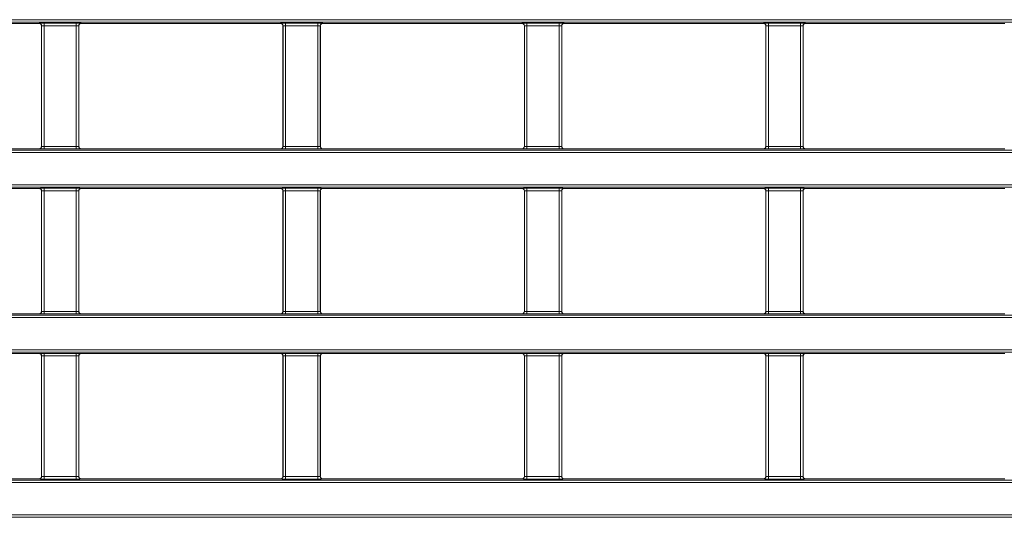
# Model space of a CAD drawing. Header units: millimetres. Extents: x 0 to 1118, y 0 to 864.
# Tile 358 of 390: x 561 to 581, y 629 to 639. Entities that reach past the tile are written whole.
import ezdxf

# ---------------------------------------------------------------- set-up
doc = ezdxf.new("R2010")
doc.units = ezdxf.units.MM

msp = doc.modelspace()

# ---------------------------------------------------------------- linework, layer by layer
at = {"color": 9, "linetype": 'Continuous', "lineweight": 0}
for p, q in [((470.0133, 639.0456), (609.6392, 639.0456)), ((609.6392, 638.9956), (470.0133, 638.9956)), ((561.3361, 638.9699), (561.3379, 638.9716)), ((561.4379, 638.9733), (562.0896, 638.9733)), ((561.4379, 638.9233), (561.4379, 638.9733)), ((562.0896, 638.9233), (562.0896, 638.9733)), ((562.1896, 638.9716), (562.1913, 638.9699)), ((566.2111, 638.9699), (566.2129, 638.9716)), ((566.3129, 638.9733), (566.9646, 638.9733)), ((566.3129, 638.9233), (566.3129, 638.9733)), ((566.9646, 638.9233), (566.9646, 638.9733)), ((567.0646, 638.9716), (567.0663, 638.9699)), ((571.0861, 638.9699), (571.0879, 638.9716)), ((571.1879, 638.9733), (571.8396, 638.9733)), ((571.1879, 638.9233), (571.1879, 638.9733)), ((571.8396, 638.9233), (571.8396, 638.9733)), ((571.9396, 638.9716), (571.9413, 638.9699)), ((575.9611, 638.9699), (575.9629, 638.9716)), ((576.0629, 638.9733), (576.7146, 638.9733)), ((576.0629, 638.9233), (576.0629, 638.9733)), ((576.7146, 638.9233), (576.7146, 638.9733)), ((576.8146, 638.9716), (576.8163, 638.9699)), ((561.3879, 638.9216), (561.3861, 638.9199)), ((561.3879, 636.4852), (561.3879, 638.9216)), ((562.0896, 638.9233), (561.4379, 638.9233)), ((561.4379, 638.9233), (561.4379, 636.4835)), ((562.0896, 636.4835), (562.0896, 638.9233)), ((562.1396, 638.9216), (562.1396, 636.4852)), ((562.1414, 638.9199), (562.1396, 638.9216)), ((566.2629, 638.9216), (566.2611, 638.9199)), ((566.2629, 636.4852), (566.2629, 638.9216)), ((566.9646, 638.9233), (566.3129, 638.9233)), ((566.3129, 638.9233), (566.3129, 636.4835)), ((566.9646, 636.4835), (566.9646, 638.9233)), ((567.0146, 638.9216), (567.0146, 636.4852)), ((567.0164, 638.9199), (567.0146, 638.9216)), ((571.1379, 638.9216), (571.1361, 638.9199)), ((571.1379, 636.4852), (571.1379, 638.9216)), ((571.8396, 638.9233), (571.1879, 638.9233)), ((571.1879, 638.9233), (571.1879, 636.4835)), ((571.8396, 636.4835), (571.8396, 638.9233)), ((571.8896, 638.9216), (571.8896, 636.4852)), ((571.8914, 638.9199), (571.8896, 638.9216)), ((576.0129, 638.9216), (576.0111, 638.9199)), ((576.0129, 636.4852), (576.0129, 638.9216)), ((576.7146, 638.9233), (576.0629, 638.9233)), ((576.0629, 638.9233), (576.0629, 636.4835)), ((576.7146, 636.4835), (576.7146, 638.9233)), ((576.7646, 638.9216), (576.7646, 636.4852)), ((576.7664, 638.9199), (576.7646, 638.9216)), ((470.0133, 636.4112), (609.6392, 636.4112)), ((561.3379, 636.4352), (561.3361, 636.437)), ((561.3861, 636.487), (561.3879, 636.4852)), ((561.4379, 636.4335), (561.4379, 636.4835)), ((561.4379, 636.4835), (562.0896, 636.4835)), ((562.0896, 636.4335), (561.4379, 636.4335)), ((562.0896, 636.4335), (562.0896, 636.4835)), ((562.1396, 636.4852), (562.1414, 636.487)), ((562.1913, 636.437), (562.1896, 636.4352)), ((566.2129, 636.4352), (566.2111, 636.437)), ((566.2611, 636.487), (566.2629, 636.4852)), ((566.3129, 636.4335), (566.3129, 636.4835)), ((566.3129, 636.4835), (566.9646, 636.4835)), ((566.9646, 636.4335), (566.3129, 636.4335)), ((566.9646, 636.4335), (566.9646, 636.4835)), ((567.0146, 636.4852), (567.0164, 636.487)), ((567.0663, 636.437), (567.0646, 636.4352)), ((571.0879, 636.4352), (571.0861, 636.437)), ((571.1361, 636.487), (571.1379, 636.4852)), ((571.1879, 636.4335), (571.1879, 636.4835)), ((571.1879, 636.4835), (571.8396, 636.4835)), ((571.8396, 636.4335), (571.1879, 636.4335)), ((571.8396, 636.4335), (571.8396, 636.4835)), ((571.8896, 636.4852), (571.8914, 636.487)), ((571.9413, 636.437), (571.9396, 636.4352)), ((575.9629, 636.4352), (575.9611, 636.437)), ((576.0111, 636.487), (576.0129, 636.4852)), ((576.0629, 636.4335), (576.0629, 636.4835)), ((576.0629, 636.4835), (576.7146, 636.4835)), ((576.7146, 636.4335), (576.0629, 636.4335)), ((576.7146, 636.4335), (576.7146, 636.4835)), ((576.7646, 636.4852), (576.7664, 636.487)), ((576.8163, 636.437), (576.8146, 636.4352)), ((609.6392, 636.3612), (470.0133, 636.3612)), ((470.0133, 635.7095), (609.6392, 635.7095)), ((609.6392, 635.6595), (470.0133, 635.6595)), ((561.3361, 635.6337), (561.3379, 635.6355)), ((561.3879, 635.5855), (561.3861, 635.5837)), ((561.3879, 633.1491), (561.3879, 635.5855)), ((561.4379, 635.6372), (562.0896, 635.6372)), ((561.4379, 635.6372), (561.4379, 635.5872)), ((562.0896, 635.5872), (561.4379, 635.5872)), ((561.4379, 635.5872), (561.4379, 633.1474)), ((562.0896, 635.6372), (562.0896, 635.5872)), ((562.0896, 633.1474), (562.0896, 635.5872)), ((562.1396, 635.5855), (562.1396, 633.1491)), ((562.1414, 635.5837), (562.1396, 635.5855)), ((562.1896, 635.6355), (562.1913, 635.6337)), ((566.2111, 635.6337), (566.2129, 635.6355)), ((566.2629, 635.5855), (566.2611, 635.5837)), ((566.2629, 633.1491), (566.2629, 635.5855)), ((566.3129, 635.6372), (566.9646, 635.6372)), ((566.3129, 635.6372), (566.3129, 635.5872)), ((566.9646, 635.5872), (566.3129, 635.5872)), ((566.3129, 635.5872), (566.3129, 633.1474)), ((566.9646, 635.6372), (566.9646, 635.5872)), ((566.9646, 633.1474), (566.9646, 635.5872)), ((567.0146, 635.5855), (567.0146, 633.1491)), ((567.0164, 635.5837), (567.0146, 635.5855)), ((567.0646, 635.6355), (567.0663, 635.6337)), ((571.0861, 635.6337), (571.0879, 635.6355)), ((571.1379, 635.5855), (571.1361, 635.5837)), ((571.1379, 633.1491), (571.1379, 635.5855)), ((571.1879, 635.6372), (571.8396, 635.6372)), ((571.1879, 635.6372), (571.1879, 635.5872)), ((571.8396, 635.5872), (571.1879, 635.5872)), ((571.1879, 635.5872), (571.1879, 633.1474)), ((571.8396, 635.6372), (571.8396, 635.5872)), ((571.8396, 633.1474), (571.8396, 635.5872)), ((571.8896, 635.5855), (571.8896, 633.1491)), ((571.8914, 635.5837), (571.8896, 635.5855)), ((571.9396, 635.6355), (571.9413, 635.6337)), ((575.9611, 635.6337), (575.9629, 635.6355)), ((576.0129, 635.5855), (576.0111, 635.5837)), ((576.0129, 633.1491), (576.0129, 635.5855)), ((576.0629, 635.6372), (576.7146, 635.6372)), ((576.0629, 635.6372), (576.0629, 635.5872)), ((576.7146, 635.5872), (576.0629, 635.5872)), ((576.0629, 635.5872), (576.0629, 633.1474)), ((576.7146, 635.6372), (576.7146, 635.5872)), ((576.7146, 633.1474), (576.7146, 635.5872)), ((576.7646, 635.5855), (576.7646, 633.1491)), ((576.7664, 635.5837), (576.7646, 635.5855)), ((576.8146, 635.6355), (576.8163, 635.6337)), ((470.0133, 633.0751), (609.6392, 633.0751)), ((609.6392, 633.0251), (470.0133, 633.0251)), ((561.3379, 633.0991), (561.3361, 633.1009)), ((561.3861, 633.1509), (561.3879, 633.1491)), ((561.4379, 633.1474), (562.0896, 633.1474)), ((561.4379, 633.1474), (561.4379, 633.0974)), ((562.0896, 633.0974), (561.4379, 633.0974)), ((562.0896, 633.1474), (562.0896, 633.0974)), ((562.1396, 633.1491), (562.1414, 633.1509)), ((562.1913, 633.1009), (562.1896, 633.0991)), ((566.2129, 633.0991), (566.2111, 633.1009)), ((566.2611, 633.1509), (566.2629, 633.1491)), ((566.3129, 633.1474), (566.9646, 633.1474)), ((566.3129, 633.1474), (566.3129, 633.0974)), ((566.9646, 633.0974), (566.3129, 633.0974)), ((566.9646, 633.1474), (566.9646, 633.0974)), ((567.0146, 633.1491), (567.0164, 633.1509)), ((567.0663, 633.1009), (567.0646, 633.0991)), ((571.0879, 633.0991), (571.0861, 633.1009)), ((571.1361, 633.1509), (571.1379, 633.1491)), ((571.1879, 633.1474), (571.8396, 633.1474)), ((571.1879, 633.1474), (571.1879, 633.0974)), ((571.8396, 633.0974), (571.1879, 633.0974)), ((571.8396, 633.1474), (571.8396, 633.0974)), ((571.8896, 633.1491), (571.8914, 633.1509)), ((571.9413, 633.1009), (571.9396, 633.0991)), ((575.9629, 633.0991), (575.9611, 633.1009)), ((576.0111, 633.1509), (576.0129, 633.1491)), ((576.0629, 633.1474), (576.0629, 633.0974)), ((576.0629, 633.1474), (576.7146, 633.1474)), ((576.7146, 633.0974), (576.0629, 633.0974)), ((576.7146, 633.1474), (576.7146, 633.0974)), ((576.7646, 633.1491), (576.7664, 633.1509)), ((576.8163, 633.1009), (576.8146, 633.0991)), ((470.0133, 632.3734), (609.6392, 632.3734)), ((609.6392, 632.3234), (470.0133, 632.3234)), ((561.3361, 632.2976), (561.3379, 632.2994)), ((561.3879, 632.2494), (561.3861, 632.2476)), ((561.3879, 629.813), (561.3879, 632.2494)), ((561.4379, 632.3011), (562.0896, 632.3011)), ((561.4379, 632.3011), (561.4379, 632.2511)), ((562.0896, 632.2511), (561.4379, 632.2511)), ((561.4379, 632.2511), (561.4379, 629.8113)), ((562.0896, 632.3011), (562.0896, 632.2511)), ((562.0896, 629.8113), (562.0896, 632.2511)), ((562.1396, 632.2494), (562.1396, 629.813)), ((562.1414, 632.2476), (562.1396, 632.2494)), ((562.1896, 632.2994), (562.1913, 632.2976)), ((566.2111, 632.2976), (566.2129, 632.2994)), ((566.2629, 632.2494), (566.2611, 632.2476)), ((566.2629, 629.813), (566.2629, 632.2494)), ((566.3129, 632.3011), (566.9646, 632.3011)), ((566.3129, 632.3011), (566.3129, 632.2511)), ((566.9646, 632.2511), (566.3129, 632.2511)), ((566.3129, 632.2511), (566.3129, 629.8113)), ((566.9646, 632.3011), (566.9646, 632.2511)), ((566.9646, 629.8113), (566.9646, 632.2511)), ((567.0146, 632.2494), (567.0146, 629.813)), ((567.0164, 632.2476), (567.0146, 632.2494)), ((567.0646, 632.2994), (567.0663, 632.2976)), ((571.0861, 632.2976), (571.0879, 632.2994)), ((571.1379, 632.2494), (571.1361, 632.2476)), ((571.1379, 629.813), (571.1379, 632.2494)), ((571.1879, 632.3011), (571.8396, 632.3011)), ((571.1879, 632.3011), (571.1879, 632.2511)), ((571.8396, 632.2511), (571.1879, 632.2511)), ((571.1879, 632.2511), (571.1879, 629.8113)), ((571.8396, 632.3011), (571.8396, 632.2511)), ((571.8396, 629.8113), (571.8396, 632.2511)), ((571.8896, 632.2494), (571.8896, 629.813)), ((571.8914, 632.2476), (571.8896, 632.2494)), ((571.9396, 632.2994), (571.9413, 632.2976)), ((575.9611, 632.2976), (575.9629, 632.2994)), ((576.0129, 632.2494), (576.0111, 632.2476)), ((576.0129, 629.813), (576.0129, 632.2494)), ((576.0629, 632.3011), (576.7146, 632.3011)), ((576.0629, 632.3011), (576.0629, 632.2511)), ((576.7146, 632.2511), (576.0629, 632.2511)), ((576.0629, 632.2511), (576.0629, 629.8113)), ((576.7146, 632.3011), (576.7146, 632.2511)), ((576.7146, 629.8113), (576.7146, 632.2511)), ((576.7646, 632.2494), (576.7646, 629.813)), ((576.7664, 632.2476), (576.7646, 632.2494)), ((576.8146, 632.2994), (576.8163, 632.2976)), ((561.3861, 629.8147), (561.3879, 629.813)), ((561.4379, 629.8113), (561.4379, 629.7613)), ((561.4379, 629.8113), (562.0896, 629.8113)), ((562.0896, 629.8113), (562.0896, 629.7613)), ((562.1396, 629.813), (562.1414, 629.8147)), ((566.2611, 629.8147), (566.2629, 629.813)), ((566.3129, 629.8113), (566.9646, 629.8113)), ((566.3129, 629.8113), (566.3129, 629.7613)), ((566.9646, 629.8113), (566.9646, 629.7613)), ((567.0146, 629.813), (567.0164, 629.8147)), ((571.1361, 629.8147), (571.1379, 629.813)), ((571.1879, 629.8113), (571.8396, 629.8113)), ((571.1879, 629.8113), (571.1879, 629.7613)), ((571.8396, 629.8113), (571.8396, 629.7613)), ((571.8896, 629.813), (571.8914, 629.8147)), ((576.0111, 629.8147), (576.0129, 629.813)), ((576.0629, 629.8113), (576.7146, 629.8113)), ((576.0629, 629.8113), (576.0629, 629.7613)), ((576.7146, 629.8113), (576.7146, 629.7613)), ((576.7646, 629.813), (576.7664, 629.8147)), ((470.0133, 629.739), (609.6392, 629.739)), ((609.6392, 629.689), (470.0133, 629.689)), ((561.3379, 629.763), (561.3361, 629.7648)), ((562.0896, 629.7613), (561.4379, 629.7613)), ((562.1913, 629.7648), (562.1896, 629.763)), ((566.2129, 629.763), (566.2111, 629.7648)), ((566.9646, 629.7613), (566.3129, 629.7613)), ((567.0663, 629.7648), (567.0646, 629.763)), ((571.0879, 629.763), (571.0861, 629.7648)), ((571.8396, 629.7613), (571.1879, 629.7613)), ((571.9413, 629.7648), (571.9396, 629.763)), ((575.9629, 629.763), (575.9611, 629.7648)), ((576.7146, 629.7613), (576.0629, 629.7613)), ((576.8163, 629.7648), (576.8146, 629.763)), ((470.0133, 629.0373), (609.6392, 629.0373)), ((609.6392, 628.9873), (470.0133, 628.9873))]:
    msp.add_line(p, q, dxfattribs=at)
at = {"color": 7, "linetype": 'Continuous', "lineweight": 15}
for p, q in [((557.3163, 638.9699), (561.3361, 638.9699)), ((562.1913, 638.9699), (566.2111, 638.9699)), ((567.0663, 638.9699), (571.0861, 638.9699)), ((571.9413, 638.9699), (575.9611, 638.9699)), ((576.8163, 638.9699), (580.8361, 638.9699)), ((561.3861, 638.9199), (561.3861, 636.487)), ((562.1414, 636.487), (562.1414, 638.9199)), ((566.2611, 638.9199), (566.2611, 636.487)), ((567.0164, 636.487), (567.0164, 638.9199)), ((571.1361, 638.9199), (571.1361, 636.487)), ((571.8914, 636.487), (571.8914, 638.9199)), ((576.0111, 636.487), (576.0111, 638.9199)), ((576.7664, 636.487), (576.7664, 638.9199)), ((557.3163, 636.437), (561.3361, 636.437)), ((562.1913, 636.437), (566.2111, 636.437)), ((567.0663, 636.437), (571.0861, 636.437)), ((571.9413, 636.437), (575.9611, 636.437)), ((576.8163, 636.437), (580.8361, 636.437)), ((557.3163, 635.6337), (561.3361, 635.6337)), ((561.3861, 635.5837), (561.3861, 633.1509)), ((562.1414, 633.1509), (562.1414, 635.5837)), ((562.1913, 635.6337), (566.2111, 635.6337)), ((566.2611, 635.5837), (566.2611, 633.1509)), ((567.0164, 633.1509), (567.0164, 635.5837)), ((567.0663, 635.6337), (571.0861, 635.6337)), ((571.1361, 635.5837), (571.1361, 633.1509)), ((571.8914, 633.1509), (571.8914, 635.5837)), ((571.9413, 635.6337), (575.9611, 635.6337)), ((576.0111, 633.1509), (576.0111, 635.5837)), ((576.7664, 633.1509), (576.7664, 635.5837)), ((576.8163, 635.6337), (580.8361, 635.6337)), ((557.3163, 633.1009), (561.3361, 633.1009)), ((562.1913, 633.1009), (566.2111, 633.1009)), ((567.0663, 633.1009), (571.0861, 633.1009)), ((571.9413, 633.1009), (575.9611, 633.1009)), ((576.8163, 633.1009), (580.8361, 633.1009)), ((557.3163, 632.2976), (561.3361, 632.2976)), ((561.3861, 632.2476), (561.3861, 629.8147)), ((562.1414, 629.8147), (562.1414, 632.2476)), ((562.1913, 632.2976), (566.2111, 632.2976)), ((566.2611, 632.2476), (566.2611, 629.8147)), ((567.0164, 629.8147), (567.0164, 632.2476)), ((567.0663, 632.2976), (571.0861, 632.2976)), ((571.1361, 632.2476), (571.1361, 629.8147)), ((571.8914, 629.8147), (571.8914, 632.2476)), ((571.9413, 632.2976), (575.9611, 632.2976)), ((576.0111, 629.8147), (576.0111, 632.2476)), ((576.7664, 629.8147), (576.7664, 632.2476)), ((576.8163, 632.2976), (580.8361, 632.2976)), ((557.3163, 629.7648), (561.3361, 629.7648)), ((562.1913, 629.7648), (566.2111, 629.7648)), ((567.0663, 629.7648), (571.0861, 629.7648)), ((571.9413, 629.7648), (575.9611, 629.7648)), ((576.8163, 629.7648), (580.8361, 629.7648))]:
    msp.add_line(p, q, dxfattribs=at)
at = {"color": 9, "linetype": 'Continuous', "lineweight": 0}
for centre, start, end in [((561.3379, 638.9216), 0.02044, 89.97956), ((562.1896, 638.9216), 90.02044, 179.97956), ((566.2129, 638.9216), 0.02044, 89.97956), ((567.0646, 638.9216), 90.02044, 179.97956), ((571.0879, 638.9216), 0.02044, 89.97956), ((571.9396, 638.9216), 90.02044, 179.97956), ((575.9629, 638.9216), 0.02044, 89.97956), ((576.8146, 638.9216), 90.02044, 179.97956), ((561.3379, 636.4852), 270.02044, 359.97956), ((562.1896, 636.4852), 180.02044, 269.97956), ((566.2129, 636.4852), 270.02044, 359.97956), ((567.0646, 636.4852), 180.02044, 269.97956), ((571.0879, 636.4852), 270.02044, 359.97956), ((571.9396, 636.4852), 180.02044, 269.97956), ((575.9629, 636.4852), 270.02044, 359.97956), ((576.8146, 636.4852), 180.02044, 269.97956), ((561.3379, 635.5855), 0.02044, 89.97956), ((562.1896, 635.5855), 90.02044, 179.97956), ((566.2129, 635.5855), 0.02044, 89.97956), ((567.0646, 635.5855), 90.02044, 179.97956), ((571.0879, 635.5855), 0.02044, 89.97956), ((571.9396, 635.5855), 90.02044, 179.97956), ((575.9629, 635.5855), 0.02044, 89.97956), ((576.8146, 635.5855), 90.02044, 179.97956), ((561.3379, 633.1491), 270.02044, 359.97956), ((562.1896, 633.1491), 180.02044, 269.97956), ((566.2129, 633.1491), 270.02044, 359.97956), ((567.0646, 633.1491), 180.02044, 269.97956), ((571.0879, 633.1491), 270.02044, 359.97956), ((571.9396, 633.1491), 180.02044, 269.97956), ((575.9629, 633.1491), 270.02044, 359.97956), ((576.8146, 633.1491), 180.02044, 269.97956), ((561.3379, 632.2494), 0.02044, 89.97956), ((562.1896, 632.2494), 90.02044, 179.97956), ((566.2129, 632.2494), 0.02044, 89.97956), ((567.0646, 632.2494), 90.02044, 179.97956), ((571.0879, 632.2494), 0.02044, 89.97956), ((571.9396, 632.2494), 90.02044, 179.97956), ((575.9629, 632.2494), 0.02044, 89.97956), ((576.8146, 632.2494), 90.02044, 179.97956), ((561.3379, 629.813), 270.02044, 359.97956), ((562.1896, 629.813), 180.02044, 269.97956), ((566.2129, 629.813), 270.02044, 359.97956), ((567.0646, 629.813), 180.02044, 269.97956), ((571.0879, 629.813), 270.02044, 359.97956), ((571.9396, 629.813), 180.02044, 269.97956), ((575.9629, 629.813), 270.02044, 359.97956), ((576.8146, 629.813), 180.02044, 269.97956)]:
    msp.add_arc(centre, 0.05, start, end, dxfattribs=at)
at = {"color": 7, "linetype": 'Continuous', "lineweight": 15}
for centre, major_axis, start_param, end_param in [((561.3361, 638.9198), (0.0354, 0.0354), 5.4979394, 7.0684312), ((562.1914, 638.9198), (0.0354, -0.0354), 2.3563468, 3.9268385), ((566.2111, 638.9198), (0.0354, 0.0354), 5.4979394, 7.0684312), ((567.0664, 638.9198), (0.0354, -0.0354), 2.3563468, 3.9268385), ((571.0861, 638.9198), (0.0354, 0.0354), 5.4979394, 7.0684312), ((571.9414, 638.9198), (0.0354, -0.0354), 2.3563468, 3.9268385), ((575.9611, 638.9198), (-0.0354, -0.0354), 2.3563468, 3.9268385), ((576.8164, 638.9198), (0.0354, -0.0354), 2.3563468, 3.9268385), ((561.3361, 636.487), (0.0354, -0.0354), 5.4979394, 7.0684312), ((562.1914, 636.487), (0.0354, 0.0354), 2.3563468, 3.9268385), ((566.2111, 636.487), (0.0354, -0.0354), 5.4979394, 7.0684312), ((567.0664, 636.487), (0.0354, 0.0354), 2.3563468, 3.9268385), ((571.0861, 636.487), (0.0354, -0.0354), 5.4979394, 7.0684312), ((571.9414, 636.487), (0.0354, 0.0354), 2.3563468, 3.9268385), ((575.9611, 636.487), (-0.0354, 0.0354), 2.3563468, 3.9268385), ((576.8164, 636.487), (0.0354, 0.0354), 2.3563468, 3.9268385), ((561.3361, 635.5837), (0.0354, 0.0354), 5.4979394, 7.0684312), ((562.1914, 635.5837), (0.0354, -0.0354), 2.3563468, 3.9268385), ((566.2111, 635.5837), (0.0354, 0.0354), 5.4979394, 7.0684312), ((567.0664, 635.5837), (0.0354, -0.0354), 2.3563468, 3.9268385), ((571.0861, 635.5837), (0.0354, 0.0354), 5.4979394, 7.0684312), ((571.9414, 635.5837), (0.0354, -0.0354), 2.3563468, 3.9268385), ((575.9611, 635.5837), (-0.0354, -0.0354), 2.3563468, 3.9268385), ((576.8164, 635.5837), (0.0354, -0.0354), 2.3563468, 3.9268385), ((561.3361, 633.1509), (-0.0354, 0.0354), 2.3563468, 3.9268385), ((562.1914, 633.1509), (-0.0354, -0.0354), 5.4979394, 7.0684312), ((566.2111, 633.1509), (-0.0354, 0.0354), 2.3563468, 3.9268385), ((567.0664, 633.1509), (-0.0354, -0.0354), 5.4979394, 7.0684312), ((571.0861, 633.1509), (-0.0354, 0.0354), 2.3563468, 3.9268385), ((571.9414, 633.1509), (-0.0354, -0.0354), 5.4979394, 7.0684312), ((575.9611, 633.1509), (0.0354, -0.0354), 5.4979394, 7.0684312), ((576.8164, 633.1509), (-0.0354, -0.0354), 5.4979394, 7.0684312), ((561.3361, 632.2476), (-0.0354, -0.0354), 2.3563468, 3.9268385), ((562.1914, 632.2476), (-0.0354, 0.0354), 5.4979394, 7.0684312), ((566.2111, 632.2476), (-0.0354, -0.0354), 2.3563468, 3.9268385), ((567.0664, 632.2476), (-0.0354, 0.0354), 5.4979394, 7.0684312), ((571.0861, 632.2476), (-0.0354, -0.0354), 2.3563468, 3.9268385), ((571.9414, 632.2476), (-0.0354, 0.0354), 5.4979394, 7.0684312), ((575.9611, 632.2476), (0.0354, 0.0354), 5.4979394, 7.0684312), ((576.8164, 632.2476), (-0.0354, 0.0354), 5.4979394, 7.0684312), ((561.3361, 629.8148), (-0.0354, 0.0354), 2.3563468, 3.9268385), ((562.1914, 629.8148), (-0.0354, -0.0354), 5.4979394, 7.0684312), ((566.2111, 629.8148), (-0.0354, 0.0354), 2.3563468, 3.9268385), ((567.0664, 629.8148), (-0.0354, -0.0354), 5.4979394, 7.0684312), ((571.0861, 629.8148), (-0.0354, 0.0354), 2.3563468, 3.9268385), ((571.9414, 629.8148), (-0.0354, -0.0354), 5.4979394, 7.0684312), ((575.9611, 629.8148), (0.0354, -0.0354), 5.4979394, 7.0684312), ((576.8164, 629.8148), (0.0354, 0.0354), 2.3563468, 3.9268385)]:
    msp.add_ellipse(centre, major_axis=major_axis, ratio=0.9996955, start_param=start_param, end_param=end_param, dxfattribs=at)
at = {"color": 9, "linetype": 'Continuous', "lineweight": 0}
for centre, major_axis, ratio, start_param, end_param in [((561.4379, 638.9716), (0.1, 0), 0.0174551, 1.5707963, 3.1241394), ((562.0896, 638.9716), (0.1, 0), 0.0174551, 0.0174533, 1.5707963), ((566.3129, 638.9716), (0.1, 0), 0.0174551, 1.5707963, 3.1241394), ((566.9646, 638.9716), (0.1, 0), 0.0174551, 0.0174533, 1.5707963), ((571.1879, 638.9716), (0.1, 0), 0.0174551, 1.5707963, 3.1241394), ((571.8396, 638.9716), (0.1, 0), 0.0174551, 0.0174533, 1.5707963), ((576.0629, 638.9716), (0.1, 0), 0.0174551, 1.5707963, 3.1241394), ((576.7146, 638.9716), (0.1, 0), 0.0174551, 0.0174533, 1.5707963), ((561.4379, 638.9216), (0.05, 0), 0.0349101, 1.5707963, 3.1241394), ((562.0896, 638.9216), (0.05, 0), 0.0349101, 0.0174533, 1.5707963), ((566.3129, 638.9216), (0.05, 0), 0.0349101, 1.5707963, 3.1241394), ((566.9646, 638.9216), (0.05, 0), 0.0349101, 0.0174533, 1.5707963), ((571.1879, 638.9216), (0.05, 0), 0.0349101, 1.5707963, 3.1241394), ((571.8396, 638.9216), (0.05, 0), 0.0349101, 0.0174533, 1.5707963), ((576.0629, 638.9216), (0.05, 0), 0.0349101, 1.5707963, 3.1241394), ((576.7146, 638.9216), (0.05, 0), 0.0349101, 0.0174533, 1.5707963), ((561.4379, 636.4352), (0.1, 0), 0.0174551, 3.1590459, 4.712389), ((561.4379, 636.4852), (0.05, 0), 0.0349101, 3.1590459, 4.712389), ((562.0896, 636.4852), (0.05, 0), 0.0349101, 4.712389, 6.265732), ((562.0896, 636.4352), (0.1, 0), 0.0174551, 4.712389, 6.265732), ((566.3129, 636.4352), (0.1, 0), 0.0174551, 3.1590459, 4.712389), ((566.3129, 636.4852), (0.05, 0), 0.0349101, 3.1590459, 4.712389), ((566.9646, 636.4852), (0.05, 0), 0.0349101, 4.712389, 6.265732), ((566.9646, 636.4352), (0.1, 0), 0.0174551, 4.712389, 6.265732), ((571.1879, 636.4352), (0.1, 0), 0.0174551, 3.1590459, 4.712389), ((571.1879, 636.4852), (0.05, 0), 0.0349101, 3.1590459, 4.712389), ((571.8396, 636.4852), (0.05, 0), 0.0349101, 4.712389, 6.265732), ((571.8396, 636.4352), (0.1, 0), 0.0174551, 4.712389, 6.265732), ((576.0629, 636.4352), (0.1, 0), 0.0174551, 3.1590459, 4.712389), ((576.0629, 636.4852), (0.05, 0), 0.0349101, 3.1590459, 4.712389), ((576.7146, 636.4852), (0.05, 0), 0.0349101, 4.712389, 6.265732), ((576.7146, 636.4352), (0.1, 0), 0.0174551, 4.712389, 6.265732), ((561.4379, 635.6355), (0.1, 0), 0.0174551, 1.5707963, 3.1241394), ((561.4379, 635.5855), (0.05, 0), 0.0349101, 1.5707963, 3.1241394), ((562.0896, 635.6355), (0.1, 0), 0.0174551, 0.0174533, 1.5707963), ((562.0896, 635.5855), (0.05, 0), 0.0349101, 0.0174533, 1.5707963), ((566.3129, 635.6355), (0.1, 0), 0.0174551, 1.5707963, 3.1241394), ((566.3129, 635.5855), (0.05, 0), 0.0349101, 1.5707963, 3.1241394), ((566.9646, 635.6355), (0.1, 0), 0.0174551, 0.0174533, 1.5707963), ((566.9646, 635.5855), (0.05, 0), 0.0349101, 0.0174533, 1.5707963), ((571.1879, 635.6355), (0.1, 0), 0.0174551, 1.5707963, 3.1241394), ((571.1879, 635.5855), (0.05, 0), 0.0349101, 1.5707963, 3.1241394), ((571.8396, 635.6355), (0.1, 0), 0.0174551, 0.0174533, 1.5707963), ((571.8396, 635.5855), (0.05, 0), 0.0349101, 0.0174533, 1.5707963), ((576.0629, 635.6355), (0.1, 0), 0.0174551, 1.5707963, 3.1241394), ((576.0629, 635.5855), (0.05, 0), 0.0349101, 1.5707963, 3.1241394), ((576.7146, 635.6355), (0.1, 0), 0.0174551, 0.0174533, 1.5707963), ((576.7146, 635.5855), (0.05, 0), 0.0349101, 0.0174533, 1.5707963), ((561.4379, 633.0991), (0.1, 0), 0.0174551, 3.1590459, 4.712389), ((561.4379, 633.1491), (0.05, 0), 0.0349101, 3.1590459, 4.712389), ((562.0896, 633.1491), (0.05, 0), 0.0349101, 4.712389, 6.265732), ((562.0896, 633.0991), (0.1, 0), 0.0174551, 4.712389, 6.265732), ((566.3129, 633.0991), (0.1, 0), 0.0174551, 3.1590459, 4.712389), ((566.3129, 633.1491), (0.05, 0), 0.0349101, 3.1590459, 4.712389), ((566.9646, 633.1491), (0.05, 0), 0.0349101, 4.712389, 6.265732), ((566.9646, 633.0991), (0.1, 0), 0.0174551, 4.712389, 6.265732), ((571.1879, 633.0991), (0.1, 0), 0.0174551, 3.1590459, 4.712389), ((571.1879, 633.1491), (0.05, 0), 0.0349101, 3.1590459, 4.712389), ((571.8396, 633.1491), (0.05, 0), 0.0349101, 4.712389, 6.265732), ((571.8396, 633.0991), (0.1, 0), 0.0174551, 4.712389, 6.265732), ((576.0629, 633.0991), (0.1, 0), 0.0174551, 3.1590459, 4.712389), ((576.0629, 633.1491), (0.05, 0), 0.0349101, 3.1590459, 4.712389), ((576.7146, 633.1491), (0.05, 0), 0.0349101, 4.712389, 6.265732), ((576.7146, 633.0991), (0.1, 0), 0.0174551, 4.712389, 6.265732), ((561.4379, 632.2994), (0.1, 0), 0.0174551, 1.5707963, 3.1241394), ((561.4379, 632.2494), (0.05, 0), 0.0349101, 1.5707963, 3.1241394), ((562.0896, 632.2994), (0.1, 0), 0.0174551, 0.0174533, 1.5707963), ((562.0896, 632.2494), (0.05, 0), 0.0349101, 0.0174533, 1.5707963), ((566.3129, 632.2994), (0.1, 0), 0.0174551, 1.5707963, 3.1241394), ((566.3129, 632.2494), (0.05, 0), 0.0349101, 1.5707963, 3.1241394), ((566.9646, 632.2994), (0.1, 0), 0.0174551, 0.0174533, 1.5707963), ((566.9646, 632.2494), (0.05, 0), 0.0349101, 0.0174533, 1.5707963), ((571.1879, 632.2994), (0.1, 0), 0.0174551, 1.5707963, 3.1241394), ((571.1879, 632.2494), (0.05, 0), 0.0349101, 1.5707963, 3.1241394), ((571.8396, 632.2994), (0.1, 0), 0.0174551, 0.0174533, 1.5707963), ((571.8396, 632.2494), (0.05, 0), 0.0349101, 0.0174533, 1.5707963), ((576.0629, 632.2994), (0.1, 0), 0.0174551, 1.5707963, 3.1241394), ((576.0629, 632.2494), (0.05, 0), 0.0349101, 1.5707963, 3.1241394), ((576.7146, 632.2994), (0.1, 0), 0.0174551, 0.0174533, 1.5707963), ((576.7146, 632.2494), (0.05, 0), 0.0349101, 0.0174533, 1.5707963), ((561.4379, 629.813), (0.05, 0), 0.0349101, 3.1590459, 4.712389), ((562.0896, 629.813), (0.05, 0), 0.0349101, 4.712389, 6.265732), ((566.3129, 629.813), (0.05, 0), 0.0349101, 3.1590459, 4.712389), ((566.9646, 629.813), (0.05, 0), 0.0349101, 4.712389, 6.265732), ((571.1879, 629.813), (0.05, 0), 0.0349101, 3.1590459, 4.712389), ((571.8396, 629.813), (0.05, 0), 0.0349101, 4.712389, 6.265732), ((576.0629, 629.813), (0.05, 0), 0.0349101, 3.1590459, 4.712389), ((576.7146, 629.813), (0.05, 0), 0.0349101, 4.712389, 6.265732), ((561.4379, 629.763), (0.1, 0), 0.0174551, 3.1590459, 4.712389), ((562.0896, 629.763), (0.1, 0), 0.0174551, 4.712389, 6.265732), ((566.3129, 629.763), (0.1, 0), 0.0174551, 3.1590459, 4.712389), ((566.9646, 629.763), (0.1, 0), 0.0174551, 4.712389, 6.265732), ((571.1879, 629.763), (0.1, 0), 0.0174551, 3.1590459, 4.712389), ((571.8396, 629.763), (0.1, 0), 0.0174551, 4.712389, 6.265732), ((576.0629, 629.763), (0.1, 0), 0.0174551, 3.1590459, 4.712389), ((576.7146, 629.763), (0.1, 0), 0.0174551, 4.712389, 6.265732)]:
    msp.add_ellipse(centre, major_axis=major_axis, ratio=ratio, start_param=start_param, end_param=end_param, dxfattribs=at)

doc.saveas('drawing.dxf')
